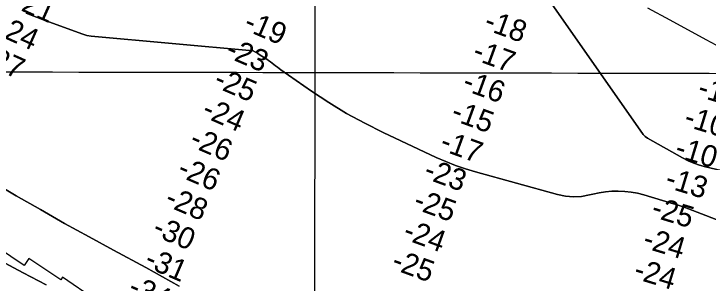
# Model space of a CAD drawing. Extents: x 3187622 to 3225504, y 800805 to 826213.
# Drawn here: x 3206580 to 3208743, y 811618 to 812457 of the extents above; entities that cross this region are included whole.
import ezdxf

# ---------------------------------------------------------------- set-up
doc = ezdxf.new("R2010")
doc.units = 0
for name, color, linetype in [('V-GRID-MAJR', 7, 'Continuous'), ('V-RIVR-RANG', 7, 'Continuous'), ('V-RRAP-RVMT', 7, 'Continuous'), ('V-TOPO-DPTH', 7, 'Continuous'), ('V-TOPO-MINR', 7, 'Continuous')]:
    doc.layers.add(name, color=color, linetype=linetype)

msp = doc.modelspace()

# ---------------------------------------------------------------- linework, layer by layer
at = {"layer": 'V-GRID-MAJR'}
for points in [[(3207506.691, 806215.483), (3207519.028, 812274.221), (3207531.372, 818336.426), (3207543.717, 824398.669), (3207543.724, 824402.095)], [(3191808.85, 812309.639), (3197045.574, 812297.071), (3202282.3000000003, 812285.265), (3207519.028, 812274.221), (3212755.758, 812263.939), (3217992.489, 812254.4180000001), (3223229.221, 812245.659), (3223229.222, 812245.659)]]:
    msp.add_spline(points, degree=3, dxfattribs=at)
at = {"layer": 'V-RRAP-RVMT'}
for p, q in [((3206612.176000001, 811673.0519999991), (3206514.992000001, 811737.6279999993)), ((3206626.973000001, 811695.346999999), (3206612.176000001, 811673.0519999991)), ((3206726.887000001, 811628.7799999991), (3206626.973000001, 811695.346999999)), ((3206732.113000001, 811636.586999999), (3206726.887000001, 811628.7799999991)), ((3206835.231000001, 811566.2719999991), (3206732.113000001, 811636.586999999))]:
    msp.add_line(p, q, dxfattribs=at)
at = {"layer": 'V-TOPO-DPTH'}
for points in [[(3208219.1626347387, 812541.7416606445), (3208541.3039177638, 812080.8507780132), (3208547.4440326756, 812074.9639888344), (3208554.513893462, 812069.8589608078), (3208663.558193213, 812007.9512436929), (3208680.8781799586, 811999.1085468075), (3208698.609681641, 811991.3291320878), (3208716.9584557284, 811985.1446406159), (3208735.718744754, 811980.0234313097), (3208815.217230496, 811962.0634659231)], [(3208815.217230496, 811962.0634659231), (3208735.718744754, 811980.0234313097), (3208716.9584557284, 811985.1446406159), (3208698.609681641, 811991.3291320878), (3208680.8781799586, 811999.1085468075), (3208663.558193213, 812007.9512436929), (3208554.513893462, 812069.8589608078), (3208547.4440326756, 812074.9639888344), (3208541.3039177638, 812080.8507780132), (3208219.1626347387, 812541.7416606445)], [(3206618.307597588, 812459.3665773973), (3206634.135159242, 812452.5338276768), (3206650.146070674, 812446.1425139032), (3206666.279215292, 812440.0454907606), (3206795.0659781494, 812393.405090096), (3206807.844395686, 812389.9113501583), (3206820.737044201, 812387.8021738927), (3207325.546223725, 812341.1737510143), (3207332.945066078, 812337.2383649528), (3207340.1932132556, 812333.0318825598), (3207347.340896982, 812328.6446692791), (3207368.2136149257, 812315.2948371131), (3207373.9390531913, 812311.4853878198), (3207379.5670657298, 812307.5421009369), (3207385.048939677, 812303.3980576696), (3207390.4333878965, 812299.1201768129), (3207395.7945879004, 812294.8075233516), (3207401.222421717, 812290.5826316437), (3207406.750206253, 812286.4893825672), (3207412.3446246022, 812282.4838952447), (3207507.3477968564, 812216.1759811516), (3207561.332978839, 812180.537045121), (3207616.4301168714, 812146.8256291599), (3207673.195188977, 812116.0054933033), (3207731.0722171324, 812087.1128775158), (3207896.386533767, 812009.8616279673), (3207926.1951725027, 811996.8288419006), (3207956.3784631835, 811984.8098027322), (3207987.1237317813, 811974.3113839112), (3208018.243652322, 811964.8267119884), (3208274.3291034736, 811893.7159754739), (3208299.039859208, 811888.9204824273), (3208323.7770921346, 811886.7209832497), (3208348.5540408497, 811888.4154748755), (3208373.3574667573, 811892.7059603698), (3208383.7867999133, 811895.3741355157), (3208403.4920506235, 811899.5948772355), (3208423.3227928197, 811902.7692477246), (3208443.341772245, 811904.374061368), (3208463.4862431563, 811904.9325037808), (3208483.598951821, 811903.8554543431), (3208503.5447069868, 811901.6770144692), (3208523.240031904, 811897.8464889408), (3208542.768403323, 811892.9145729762), (3208635.1159586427, 811865.4436935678), (3208647.046076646, 811861.7424216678), (3208658.9134688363, 811857.8568830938), (3208670.686772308, 811853.6949445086), (3208682.3973499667, 811849.3487392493), (3208809.0894297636, 811800.6359104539)], [(3208809.0894297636, 811800.6359104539), (3208682.3973499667, 811849.3487392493), (3208670.686772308, 811853.6949445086), (3208658.9134688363, 811857.8568830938), (3208647.046076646, 811861.7424216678), (3208635.1159586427, 811865.4436935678), (3208542.768403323, 811892.9145729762), (3208523.240031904, 811897.8464889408), (3208503.5447069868, 811901.6770144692), (3208483.598951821, 811903.8554543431), (3208463.4862431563, 811904.9325037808), (3208443.341772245, 811904.374061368), (3208423.3227928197, 811902.7692477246), (3208403.4920506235, 811899.5948772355), (3208383.7867999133, 811895.3741355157), (3208373.3574667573, 811892.7059603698), (3208348.5540408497, 811888.4154748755), (3208323.7770921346, 811886.7209832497), (3208299.039859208, 811888.9204824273), (3208274.3291034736, 811893.7159754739), (3208018.243652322, 811964.8267119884), (3207987.1237317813, 811974.3113839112), (3207956.3784631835, 811984.8098027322), (3207926.1951725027, 811996.8288419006), (3207896.386533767, 812009.8616279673), (3207731.0722171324, 812087.1128775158), (3207673.195188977, 812116.0054933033), (3207616.4301168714, 812146.8256291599), (3207561.332978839, 812180.537045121), (3207507.3477968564, 812216.1759811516), (3207412.3446246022, 812282.4838952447), (3207406.750206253, 812286.4893825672), (3207401.222421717, 812290.5826316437), (3207395.7945879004, 812294.8075233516), (3207390.4333878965, 812299.1201768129), (3207385.048939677, 812303.3980576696), (3207379.5670657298, 812307.5421009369), (3207373.9390531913, 812311.4853878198), (3207368.2136149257, 812315.2948371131), (3207347.340896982, 812328.6446692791), (3207340.1932132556, 812333.0318825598), (3207332.945066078, 812337.2383649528), (3207325.546223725, 812341.1737510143), (3206820.737044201, 812387.8021738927), (3206807.844395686, 812389.9113501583), (3206795.0659781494, 812393.405090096), (3206666.279215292, 812440.0454907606), (3206650.146070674, 812446.1425139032), (3206634.135159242, 812452.5338276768), (3206618.307597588, 812459.3665773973)], [(3206466.534958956, 811961.1759895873), (3206587.545060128, 811890.4801651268), (3206662.756967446, 811847.0666943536), (3206738.2653705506, 811804.1816906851), (3206814.2185173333, 811762.0893876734), (3206890.468159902, 811720.5255517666), (3206990.906129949, 811666.4565492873), (3207017.0982437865, 811652.2141118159), (3207043.2090749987, 811637.8256267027), (3207069.1979822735, 811623.2180701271), (3207095.105606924, 811608.4644659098)], [(3207095.105606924, 811608.4644659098), (3207069.1979822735, 811623.2180701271), (3207043.2090749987, 811637.8256267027), (3207017.0982437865, 811652.2141118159), (3206990.906129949, 811666.4565492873), (3206890.468159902, 811720.5255517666), (3206814.2185173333, 811762.0893876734), (3206738.2653705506, 811804.1816906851), (3206662.756967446, 811847.0666943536), (3206587.545060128, 811890.4801651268), (3206466.534958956, 811961.1759895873)], [(3206680.523641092, 811613.029033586), (3206608.763687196, 811650.637579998), (3206537.4342421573, 811689.0853098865)], [(3206537.4342421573, 811689.0853098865), (3206608.763687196, 811650.637579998), (3206680.523641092, 811613.029033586)]]:
    msp.add_lwpolyline(points, dxfattribs=at)
at = {"layer": 'V-TOPO-MINR'}
for points in [[(3208815.217230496, 811962.0634659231), (3208735.718744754, 811980.0234313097), (3208716.9584557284, 811985.1446406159), (3208698.609681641, 811991.3291320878), (3208680.8781799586, 811999.1085468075), (3208663.558193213, 812007.9512436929), (3208554.513893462, 812069.8589608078), (3208547.4440326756, 812074.9639888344), (3208541.3039177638, 812080.8507780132), (3208219.1626347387, 812541.7416606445)], [(3208768.864741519, 812359.564335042), (3208737.220720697, 812376.0840001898), (3208625.39873203, 812437.271729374), (3208555.1052797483, 812474.7583034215)], [(3208809.0894297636, 811800.6359104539), (3208682.3973499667, 811849.3487392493), (3208670.686772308, 811853.6949445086), (3208658.9134688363, 811857.8568830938), (3208647.046076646, 811861.7424216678), (3208635.1159586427, 811865.4436935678), (3208542.768403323, 811892.9145729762), (3208523.240031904, 811897.8464889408), (3208503.5447069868, 811901.6770144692), (3208483.598951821, 811903.8554543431), (3208463.4862431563, 811904.9325037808), (3208443.341772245, 811904.374061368), (3208423.3227928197, 811902.7692477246), (3208403.4920506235, 811899.5948772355), (3208383.7867999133, 811895.3741355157), (3208373.3574667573, 811892.7059603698), (3208348.5540408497, 811888.4154748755), (3208323.7770921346, 811886.7209832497), (3208299.039859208, 811888.9204824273), (3208274.3291034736, 811893.7159754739), (3208018.243652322, 811964.8267119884), (3207987.1237317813, 811974.3113839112), (3207956.3784631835, 811984.8098027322), (3207926.1951725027, 811996.8288419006), (3207896.386533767, 812009.8616279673), (3207731.0722171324, 812087.1128775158), (3207673.195188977, 812116.0054933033), (3207616.4301168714, 812146.8256291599), (3207561.332978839, 812180.537045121), (3207507.3477968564, 812216.1759811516), (3207412.3446246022, 812282.4838952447), (3207406.750206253, 812286.4893825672), (3207401.222421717, 812290.5826316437), (3207395.7945879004, 812294.8075233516), (3207390.4333878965, 812299.1201768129), (3207385.048939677, 812303.3980576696), (3207379.5670657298, 812307.5421009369), (3207373.9390531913, 812311.4853878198), (3207368.2136149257, 812315.2948371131), (3207347.340896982, 812328.6446692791), (3207340.1932132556, 812333.0318825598), (3207332.945066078, 812337.2383649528), (3207325.546223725, 812341.1737510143), (3206820.737044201, 812387.8021738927), (3206807.844395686, 812389.9113501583), (3206795.0659781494, 812393.405090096), (3206666.279215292, 812440.0454907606), (3206650.146070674, 812446.1425139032), (3206634.135159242, 812452.5338276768), (3206618.307597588, 812459.3665773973)], [(3207095.105606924, 811608.4644659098), (3207069.1979822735, 811623.2180701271), (3207043.2090749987, 811637.8256267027), (3207017.0982437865, 811652.2141118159), (3206990.906129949, 811666.4565492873), (3206890.468159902, 811720.5255517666), (3206814.2185173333, 811762.0893876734), (3206738.2653705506, 811804.1816906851), (3206662.756967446, 811847.0666943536), (3206587.545060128, 811890.4801651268), (3206466.534958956, 811961.1759895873)], [(3206537.4342421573, 811689.0853098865), (3206608.763687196, 811650.637579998), (3206680.523641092, 811613.029033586)]]:
    msp.add_lwpolyline(points, dxfattribs=at)

# ---------------------------------------------------------------- texts
at = {"layer": 'V-RIVR-RANG'}
for s, height, rotation, p in [('-21', 67, 335.8366388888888, (3206572.462187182, 812480.4389101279)), ('-19', 67.00000000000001, 336.8006944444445, (3207292.6914350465, 812409.1310590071)), ('-18', 67, 339.9616111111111, (3208041.290876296, 812410.4158213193)), ('-24', 67, 335.8366388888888, (3206519.497466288, 812394.5996323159)), ('-23', 67.00000000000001, 336.8006944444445, (3207235.749758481, 812324.7471961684)), ('-17', 67, 339.9616111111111, (3208005.4103869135, 812317.0588930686)), ('-27', 67, 335.8366388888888, (3206476.400121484, 812304.3333620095)), ('-25', 67.00000000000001, 336.8006944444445, (3207198.9304605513, 812231.7377309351)), ('-16', 67, 339.9616111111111, (3207973.9904986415, 812222.0760533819)), ('-11', 67.00000000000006, 343.1851111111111, (3208707.1378202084, 812200.5411214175)), ('-24', 67.00000000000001, 336.8006944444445, (3207162.354612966, 812138.6243548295)), ('-15', 67, 339.9616111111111, (3207938.6046316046, 812128.539357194)), ('-10', 67.00000000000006, 343.1851111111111, (3208664.6667382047, 812108.911273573)), ('-26', 67.00000000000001, 336.8006944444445, (3207123.838162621, 812046.3422657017)), ('-17', 67, 339.9616111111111, (3207903.715386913, 812034.8218930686)), ('-10', 67.00000000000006, 343.1851111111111, (3208636.3367382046, 812013.0082735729)), ('-26', 67.00000000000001, 336.8006944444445, (3207085.565162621, 811953.9562657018)), ('-23', 67, 339.9616111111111, (3207853.4618495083, 811946.7072350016)), ('-13', 67.00000000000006, 343.1851111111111, (3208605.7332250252, 811917.7920301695)), ('-28', 67.00000000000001, 336.8006944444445, (3207046.8072619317, 811861.7780874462)), ('-25', 67, 339.9616111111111, (3207821.050716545, 811852.0859311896)), ('-25', 67.00000000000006, 343.1851111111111, (3208562.7581400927, 811826.3147949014)), ('-30', 67.00000000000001, 336.8006944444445, (3207007.8059108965, 811769.7038200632)), ('-24', 67, 339.9616111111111, (3207788.886394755, 811757.3742434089)), ('-24', 67.00000000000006, 343.1851111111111, (3208536.194650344, 811729.8776508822)), ('-31', 67.00000000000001, 336.8006944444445, (3206983.110130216, 811671.4998112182)), ('-25', 67, 339.9616111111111, (3207753.253716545, 811663.9279311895)), ('-24', 67.00000000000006, 343.1851111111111, (3208507.8646503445, 811633.9746508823)), ('-34', 67.00000000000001, 336.8006944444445, (3206932.2297122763, 811584.517176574))]:
    msp.add_text(s, height=height, rotation=rotation, dxfattribs=at).set_placement(p)

doc.saveas('drawing.dxf')
